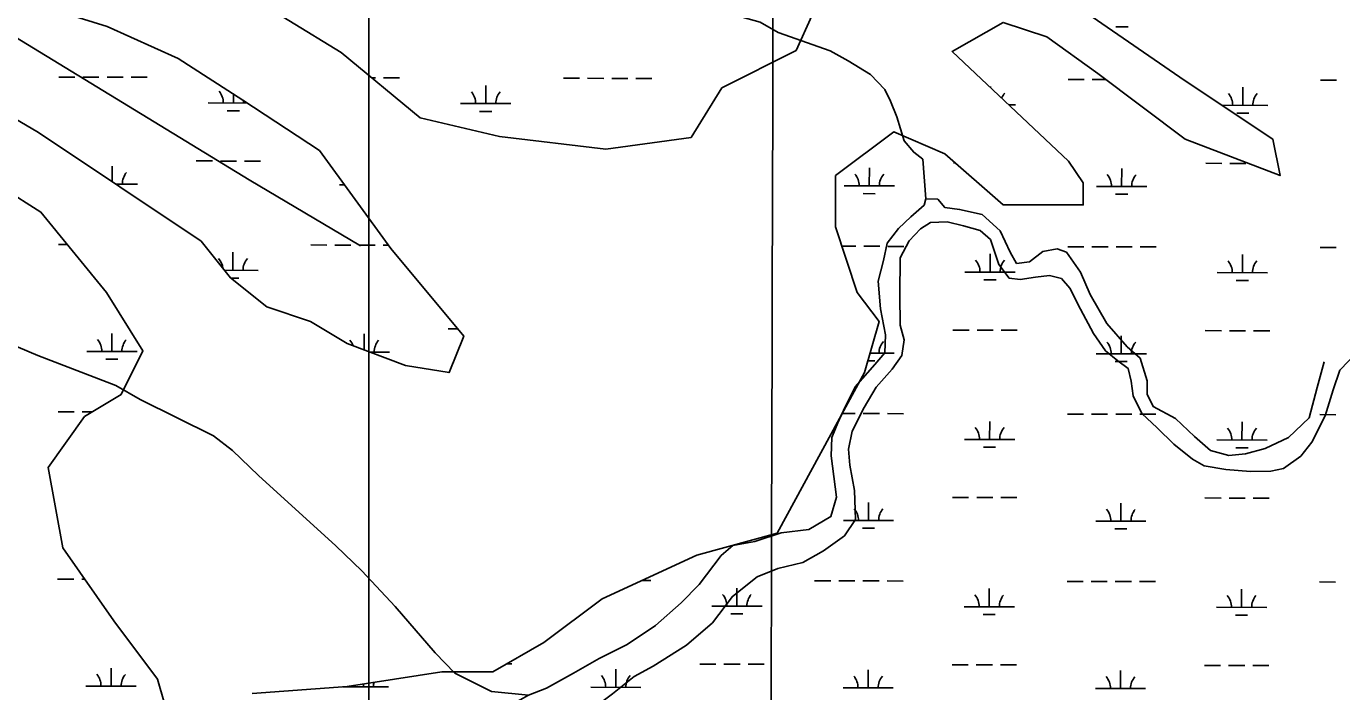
# Model space of a CAD drawing. Extents: x 3177385 to 3215275, y 903885 to 929304.
# Drawn here: x 3190591 to 3193208, y 919365 to 920687 of the extents above; entities that cross this region are included whole.
import ezdxf

# ---------------------------------------------------------------- set-up
doc = ezdxf.new("R2010")
doc.units = 0
for name, color, linetype in [('V-GRID-MAJR', 7, 'Continuous'), ('V-SITE-VEGE', 7, 'Continuous'), ('V-TOPO-SHOR', 7, 'Continuous'), ('V-WETL-SWMP', 7, 'Continuous')]:
    doc.layers.add(name, color=color, linetype=linetype)

msp = doc.modelspace()

# ---------------------------------------------------------------- linework, layer by layer
at = {"layer": 'V-GRID-MAJR'}
msp.add_spline([(3192048.7, 909312.8), (3192063.7, 915372.6), (3192078.7, 921435.5), (3192093.7, 927498.5), (3192093.7, 927501.6)], degree=3, dxfattribs=at)
at = {"layer": 'V-SITE-VEGE'}
for points in [[(3191273, 920759.3), (3191273, 919346.2)], [(3191273, 919346.2), (3191273, 920759.3)]]:
    msp.add_lwpolyline(points, dxfattribs=at)
at = {"layer": 'V-TOPO-SHOR'}
for points in [[(3188003.8, 921277.1), (3188277.5, 921266.7), (3188625.4, 921209), (3188975.8, 921219.7), (3189139.3, 921183.8), (3189307, 921114.5), (3189479.1, 921011.6), (3189948.5, 920890), (3190242, 920814), (3190542.6, 920682.1), (3191034.9, 920381.8), (3191255.8, 920251.2)], [(3192380.5, 920344.2), (3192374.7, 920423), (3192356.4, 920437.1), (3192337.1, 920459.4), (3192322.7, 920507.1), (3192310.5, 920538.6), (3192299.2, 920561.9), (3192270.7, 920591.3), (3192226, 920618.6), (3192190.4, 920638.8), (3192086.7, 920675), (3192051.1, 920695.3), (3191991.1, 920712.4), (3191912.8, 920743.6), (3191878.3, 920755.7), (3191705.5, 920831.9)], [(3192377.3, 920332), (3192350.4, 920308.3), (3192326.4, 920285.6), (3192303.5, 920256.1), (3192296.1, 920221.7), (3192286, 920180.9), (3192290.1, 920125.8), (3192300.3, 920074.3), (3192298.7, 920038.2), (3192279.3, 920014.9)], [(3192548.1, 920238.3), (3192528.4, 920280.7), (3192492.3, 920312.9), (3192447.8, 920323.3), (3192418.2, 920327.4), (3192404.2, 920343.5), (3192380.5, 920344.2), (3192377.3, 920332)], [(3192713.8, 920076.9), (3192688, 920125.2), (3192666.7, 920166.9), (3192650.3, 920186.1), (3192626.2, 920192), (3192598.9, 920188.5), (3192568.3, 920184.2), (3192546.1, 920186.9), (3192525.8, 920213.8), (3192508.9, 920263.4), (3192488.4, 920281.2), (3192455.2, 920290.6), (3192422.8, 920298.4), (3192389.5, 920297), (3192369.7, 920284.7), (3192347.5, 920260.6), (3192329.6, 920227)], [(3192329.6, 920227), (3192328.6, 920153.2), (3192329.6, 920093.3), (3192337.6, 920064.1), (3192333, 920032.7), (3192313.8, 920006), (3192281.6, 919969.7), (3192257.9, 919929.6), (3192233.7, 919882.7), (3192226.6, 919847), (3192229.6, 919815), (3192238.4, 919764.7)], [(3192780.9, 920050.2), (3192740.4, 920096.4), (3192707.5, 920154.1), (3192688, 920198.8), (3192660.1, 920238.2), (3192641.8, 920245), (3192613, 920239.4), (3192586.9, 920218.9), (3192561, 920215.9), (3192548.1, 920238.3)], [(3190470.1, 920094.1), (3190614.1, 920033), (3190769.3, 919973.4), (3190818.2, 919945.6), (3190963.6, 919873.4), (3191001.4, 919844.1), (3191053.2, 919794), (3191207.2, 919654.8), (3191259, 919604.7), (3191324.8, 919533.6), (3191404.6, 919441.7), (3191443.8, 919401.3), (3191516.5, 919365.2), (3191590, 919357.7)], [(3193204, 920003.9), (3193191, 919964.7), (3193174.6, 919913.1), (3193148.5, 919860.5), (3193126.1, 919832.9), (3193092.2, 919808.3), (3193066.4, 919802.8), (3193026.4, 919802.1), (3192976.9, 919806.4), (3192934.2, 919813.8), (3192911.1, 919827.1), (3192873.5, 919856.9), (3192840.8, 919889), (3192810, 919917.7), (3192792.9, 919952.6), (3192789.2, 919981.9), (3192782.9, 920007.2), (3192762.1, 920022.3), (3192737.9, 920042.3), (3192713.8, 920076.9)], [(3193204, 920003.9), (3193291.6, 920094.4)], [(3193172.6, 920020.2), (3193158.9, 919969), (3193142.9, 919909), (3193101.8, 919869.8), (3193055.5, 919847.8), (3193016.1, 919837.1), (3192983.1, 919834.4), (3192946.9, 919844), (3192914.6, 919871.6), (3192877.2, 919907.4), (3192832.7, 919931.2), (3192820.7, 919956.1), (3192820.6, 919982.7), (3192806.9, 920027.5), (3192780.9, 920050.2)], [(3192279.3, 920014.9), (3192239.7, 919970.7), (3192220.2, 919930.7), (3192205.5, 919899.3), (3192193.3, 919869.8), (3192192.2, 919833.3), (3192202.8, 919751), (3192191.8, 919712.5), (3192147.5, 919687.1)], [(3192238.4, 919764.7), (3192240.3, 919706.9), (3192218.9, 919674.6), (3192176.8, 919644.8), (3192136.1, 919621.3), (3192086.3, 919609.2), (3192045.3, 919592.9)], [(3192147.5, 919687.1), (3192092.8, 919680.4), (3192040.5, 919663.3), (3191996.7, 919655.1), (3191973.5, 919635), (3191929.5, 919577.7), (3191894.1, 919541.5), (3191842.6, 919496.4)], [(3192045.3, 919592.9), (3191995.7, 919553.8), (3191956, 919501.7), (3191904.7, 919456.7), (3191838.1, 919415.5), (3191800.7, 919394.9), (3191757.1, 919360.3), (3191720.7, 919333), (3191673.6, 919310.4), (3191623.7, 919294.7), (3191599, 919282.7), (3191563.5, 919240.1)], [(3191842.6, 919496.4), (3191786.6, 919458.4), (3191730.8, 919430.3), (3191679.6, 919401.5), (3191626.1, 919371.8), (3191590, 919357.7), (3191557, 919339), (3191510.9, 919307.7), (3191483.5, 919276.1)]]:
    msp.add_lwpolyline(points, dxfattribs=at)
at = {"layer": 'V-WETL-SWMP'}
for p, q in [((3192758.7, 920686.2), (3192782.7, 920686.1)), ((3190656, 920586.5), (3190688, 920586.4)), ((3190704, 920586.3), (3190736, 920586.3)), ((3190752, 920586.2), (3190784, 920586.2)), ((3190800, 920586.1), (3190832, 920586)), ((3191278.4, 920585), (3191285.9, 920585)), ((3191301.9, 920584.9), (3191333.9, 920584.9)), ((3191505.1, 920533.7), (3191505.2, 920569.7)), ((3191659.8, 920584.1), (3191691.8, 920584)), ((3191707.8, 920584), (3191739.8, 920583.9)), ((3191755.8, 920583.9), (3191787.8, 920583.8)), ((3191803.8, 920583.8), (3191835.8, 920583.7)), ((3192509, 920565.4), (3192509, 920567.4)), ((3192663.6, 920581.8), (3192695.6, 920581.7)), ((3192711.6, 920581.7), (3192738.5, 920581.6)), ((3193165.5, 920580.6), (3193197.5, 920580.5)), ((3191003.2, 920534.9), (3191003.3, 920553)), ((3193010.8, 920530.2), (3193010.9, 920566.2)), ((3190953.2, 920535), (3191031.4, 920534.8)), ((3190991.2, 920519.5), (3191015.2, 920519.4)), ((3191455.1, 920533.8), (3191555.1, 920533.6)), ((3191493.1, 920518.3), (3191517.1, 920518.3)), ((3192545.4, 920531.3), (3192558.9, 920531.3)), ((3192969.6, 920530.3), (3193060.8, 920530.1)), ((3192998.8, 920514.8), (3193022.8, 920514.8)), ((3190929.5, 920419.6), (3190961.5, 920419.6)), ((3190977.5, 920419.5), (3191009.5, 920419.5)), ((3191025.5, 920419.4), (3191057.5, 920419.3)), ((3192435.3, 920416.1), (3192438.5, 920416.1)), ((3192937.2, 920415), (3192969.2, 920414.9)), ((3192985.2, 920414.8), (3193017.2, 920414.8)), ((3190762.4, 920378.2), (3190762.5, 920409.6)), ((3192268.1, 920370.1), (3192268.2, 920406.1)), ((3192770, 920368.9), (3192770.1, 920404.9)), ((3190769.3, 920373.6), (3190812.4, 920373.5)), ((3191214.3, 920372.5), (3191223.9, 920372.5)), ((3192218.1, 920370.2), (3192318.1, 920370)), ((3192720, 920369), (3192820, 920368.8)), ((3192256, 920354.7), (3192280, 920354.6)), ((3192758, 920353.5), (3192782, 920353.5)), ((3190655.2, 920253.8), (3190672.9, 920253.7)), ((3191002.4, 920202.2), (3191002.5, 920238.2)), ((3191157.2, 920252.6), (3191189.2, 920252.5)), ((3191205.2, 920252.5), (3191237.2, 920252.4)), ((3191253.2, 920252.4), (3191285.2, 920252.3)), ((3191301.2, 920252.3), (3191311.3, 920252.3)), ((3192213.6, 920250.1), (3192241, 920250.1)), ((3192257, 920250), (3192289, 920250)), ((3192305, 920249.9), (3192337, 920249.9)), ((3192508.2, 920198.7), (3192508.2, 920234.7)), ((3192662.9, 920249.1), (3192694.9, 920249)), ((3192710.9, 920249), (3192742.9, 920248.9)), ((3192758.9, 920248.9), (3192790.9, 920248.8)), ((3192806.9, 920248.8), (3192838.9, 920248.7)), ((3193010.1, 920197.5), (3193010.1, 920233.5)), ((3193164.8, 920247.9), (3193196.8, 920247.9)), ((3190985.5, 920202.3), (3191052.4, 920202.1)), ((3190998.1, 920186.8), (3191014.4, 920186.8)), ((3192458.2, 920198.8), (3192558.2, 920198.6)), ((3192496.1, 920183.3), (3192520.1, 920183.3)), ((3192960.1, 920197.7), (3193060.1, 920197.4)), ((3192998, 920182.1), (3193022, 920182.1)), ((3190761.6, 920040.9), (3190761.7, 920076.9)), ((3191263.5, 920044), (3191263.6, 920075.8)), ((3191430.7, 920085.8), (3191449.3, 920085.8)), ((3192434.5, 920083.5), (3192466.5, 920083.4)), ((3192482.5, 920083.3), (3192514.5, 920083.3)), ((3192530.5, 920083.2), (3192562.5, 920083.2)), ((3192769.2, 920036.2), (3192769.3, 920072.2)), ((3192936.4, 920082.3), (3192968.4, 920082.2)), ((3192984.4, 920082.2), (3193016.4, 920082.1)), ((3193032.4, 920082.1), (3193064.4, 920082)), ((3190711.6, 920041), (3190811.6, 920040.8)), ((3190749.6, 920025.5), (3190773.6, 920025.5)), ((3191274.9, 920039.7), (3191313.5, 920039.6)), ((3192265.3, 920022), (3192279.3, 920022)), ((3192269.7, 920037.4), (3192317.3, 920037.3)), ((3192719.2, 920036.4), (3192819.2, 920036.1)), ((3192757.2, 920020.8), (3192781.2, 920020.8)), ((3190654.5, 919921.1), (3190686.5, 919921)), ((3190702.5, 919921), (3190722.7, 919920.9)), ((3192214.3, 919917.5), (3192240.2, 919917.4)), ((3192256.2, 919917.4), (3192288.2, 919917.3)), ((3192304.2, 919917.3), (3192336.2, 919917.2)), ((3192662.1, 919916.4), (3192694.1, 919916.3)), ((3192710.1, 919916.3), (3192742.1, 919916.2)), ((3192758.1, 919916.2), (3192790.1, 919916.1)), ((3192806.1, 919916.1), (3192838.1, 919916)), ((3193164, 919915.3), (3193196, 919915.2)), ((3192507.4, 919866), (3192507.5, 919902)), ((3193009.3, 919864.9), (3193009.4, 919900.9)), ((3192457.4, 919866.2), (3192557.4, 919865.9)), ((3192959.3, 919865), (3193059.3, 919864.8)), ((3192495.3, 919850.6), (3192519.3, 919850.6)), ((3192997.3, 919849.5), (3193021.3, 919849.4)), ((3192266.5, 919704.7), (3192266.6, 919740.7)), ((3192433.7, 919750.8), (3192465.7, 919750.7)), ((3192481.7, 919750.7), (3192513.7, 919750.6)), ((3192529.7, 919750.6), (3192561.7, 919750.5)), ((3192768.4, 919703.6), (3192768.5, 919739.6)), ((3192935.6, 919749.6), (3192967.6, 919749.5)), ((3192983.6, 919749.5), (3193015.6, 919749.4)), ((3193031.6, 919749.4), (3193063.6, 919749.3)), ((3192216.5, 919704.9), (3192316.5, 919704.6)), ((3192718.4, 919703.7), (3192818.4, 919703.5)), ((3192254.5, 919689.3), (3192278.5, 919689.3)), ((3192756.4, 919688.2), (3192780.4, 919688.1)), ((3190653.7, 919588.4), (3190685.7, 919588.3)), ((3190701.7, 919588.3), (3190707.6, 919588.3)), ((3191815.9, 919585.7), (3191833.5, 919585.7)), ((3192159.4, 919584.9), (3192191.4, 919584.8)), ((3192207.4, 919584.8), (3192239.4, 919584.7)), ((3192255.4, 919584.7), (3192287.4, 919584.6)), ((3192303.4, 919584.6), (3192335.4, 919584.5)), ((3192661.3, 919583.7), (3192693.3, 919583.7)), ((3192709.3, 919583.6), (3192741.3, 919583.6)), ((3192757.3, 919583.5), (3192789.3, 919583.4)), ((3192805.3, 919583.4), (3192837.3, 919583.3)), ((3193163.2, 919582.6), (3193195.2, 919582.5)), ((3192004.7, 919534.5), (3192004.8, 919570.5)), ((3192506.6, 919533.4), (3192506.7, 919569.4)), ((3193008.5, 919532.2), (3193008.6, 919568.2)), ((3191954.7, 919534.6), (3192054.7, 919534.4)), ((3192456.6, 919533.5), (3192556.6, 919533.2)), ((3192958.5, 919532.3), (3193058.5, 919532.1)), ((3191992.7, 919519.1), (3192016.7, 919519.1)), ((3192494.6, 919518), (3192518.6, 919517.9)), ((3192996.5, 919516.8), (3193020.5, 919516.7)), ((3191547.4, 919420.2), (3191557.1, 919420.1)), ((3191931, 919419.3), (3191963, 919419.2)), ((3191979, 919419.2), (3192011, 919419.1)), ((3192027, 919419), (3192059, 919419)), ((3192432.9, 919418.1), (3192464.9, 919418)), ((3192480.9, 919418), (3192512.9, 919417.9)), ((3192528.9, 919417.9), (3192560.9, 919417.8)), ((3192934.8, 919416.9), (3192966.8, 919416.9)), ((3192982.8, 919416.8), (3193014.8, 919416.7)), ((3193030.8, 919416.7), (3193062.8, 919416.6)), ((3190760, 919375.6), (3190760.1, 919411.6)), ((3191763.9, 919373.2), (3191763.9, 919409.2)), ((3192265.8, 919372.1), (3192265.8, 919408.1)), ((3192767.7, 919370.9), (3192767.8, 919406.9)), ((3190710, 919375.7), (3190810, 919375.4)), ((3191221.8, 919374.5), (3191311.9, 919374.3)), ((3191261.9, 919374.4), (3191262, 919380.1)), ((3191713.9, 919373.3), (3191813.9, 919373.1)), ((3192215.8, 919372.2), (3192315.8, 919371.9)), ((3192717.7, 919371), (3192817.7, 919370.8))]:
    msp.add_line(p, q, dxfattribs=at)
for points in [[(3190567.1, 921779.4), (3190751.4, 921699.2), (3190928.9, 921610.6), (3191065.7, 921535.5), (3191152.6, 921528), (3191225.1, 921475.8), (3191270.4, 921372.2), (3191296.4, 921232.8), (3191375.4, 921135.2), (3191544.3, 921069.7), (3191761.4, 920970.3), (3191894.4, 920919.4), (3192010.8, 920823.1), (3192153.6, 920707.9), (3192122.9, 920639.3), (3191974.8, 920564.8), (3191913.6, 920466.5), (3191744.2, 920443.4), (3191532.8, 920468.1), (3191374.6, 920505.2), (3191217.4, 920635.5), (3191009.7, 920763.5), (3190773.6, 920883.9), (3190556.1, 920987.6)], [(3191040.8, 919360.6), (3191229.3, 919375.1), (3191417.8, 919404.1), (3191519.3, 919404.1), (3191620.7, 919462.1), (3191736.7, 919549.1), (3191925.2, 919636.2), (3192084.7, 919679.7), (3192258.6, 919998.8), (3192287.6, 920100.4), (3192244.1, 920158.4), (3192200.6, 920288.9), (3192200.6, 920390.5), (3192316.6, 920477.5), (3192418.1, 920434), (3192534.1, 920332.4), (3192693.6, 920332.4), (3192693.6, 920376), (3192664.6, 920419.5), (3192432.6, 920637.1), (3192534.1, 920695.1), (3192621.1, 920666.1), (3192722.6, 920593.5), (3192896.5, 920463), (3193085, 920390.5), (3193070.5, 920463), (3192896.5, 920579), (3192432.6, 920898.2)], [(3190490, 920785.1), (3190621.5, 920727.3), (3190752.4, 920686.9), (3190893.3, 920623.4), (3191022.3, 920540.8), (3191174.5, 920440.5), (3191316.3, 920245.4), (3191461.3, 920071.3), (3191432.3, 919998.8), (3191345.3, 920013.3), (3191229.3, 920056.8), (3191156.8, 920100.4), (3191069.8, 920129.4), (3190997.4, 920187.4), (3190939.4, 920259.9), (3190616, 920476), (3190431.6, 920584.1)], [(3190320, 920508.6), (3190620.4, 920317.9), (3190750.9, 920158.4), (3190823.4, 920042.3), (3190779.9, 919955.3), (3190707.4, 919911.8), (3190634.9, 919810.2), (3190663.9, 919650.7), (3190765.4, 919505.6), (3190852.4, 919389.6), (3190881.4, 919288), (3190852.4, 919201), (3190736.4, 919114), (3190634.9, 919114), (3190605.9, 918997.9), (3190634.9, 918823.9), (3190678.4, 918533.7), (3190663.9, 918098.6), (3190678.4, 917852), (3190707.4, 917750.4), (3190678.4, 917286.3), (3190649.4, 917039.7), (3190576.9, 916822.1)]]:
    msp.add_lwpolyline(points, dxfattribs=at)
for centre, start, end in [((3190948, 920535.5), 359.0948, 40.6385), ((3191449.9, 920534.3), 359.0948, 40.6385), ((3191560.4, 920534.1), 139.0948, 180.6385), ((3192564.2, 920531.7), 139.0948, 158.8126), ((3192955.6, 920530.8), 359.0948, 40.6385), ((3193066.1, 920530.6), 139.0948, 180.6385), ((3191058.5, 920535.2), 172.2197, 180.6385), ((3190817.6, 920373.9), 139.0948, 180.6385), ((3192212.8, 920370.7), 359.0948, 40.6385), ((3192323.3, 920370.4), 139.0948, 180.6385), ((3192714.7, 920369.5), 359.0948, 40.6385), ((3192825.2, 920369.3), 139.0948, 180.6385), ((3190947.2, 920202.8), 5.5356, 40.6385), ((3191057.7, 920202.6), 139.0948, 180.6385), ((3192452.9, 920199.3), 359.0948, 40.6385), ((3192563.4, 920199.1), 139.0948, 180.6385), ((3192954.8, 920198.1), 359.0948, 40.6385), ((3193065.3, 920197.9), 139.0948, 180.6385), ((3190706.3, 920041.5), 359.0948, 40.6385), ((3190816.8, 920041.3), 139.0948, 180.6385), ((3191208.3, 920040.4), 19.7772, 40.6385), ((3191318.7, 920040.1), 139.0948, 180.6385), ((3192322.6, 920037.8), 139.0948, 180.6385), ((3192714, 920036.8), 359.0948, 40.6385), ((3192824.5, 920036.6), 139.0948, 180.6385), ((3192452.1, 919866.6), 359.0948, 40.6385), ((3192562.6, 919866.4), 139.0948, 180.6385), ((3192954, 919865.5), 359.0948, 40.6385), ((3193064.5, 919865.2), 139.0948, 180.6385), ((3192211.3, 919705.3), 359.0948, 40.6385), ((3192321.8, 919705.1), 139.0948, 180.6385), ((3192713.2, 919704.2), 359.0948, 40.6385), ((3192823.7, 919703.9), 139.0948, 180.6385), ((3191949.5, 919535.1), 359.0948, 40.6385), ((3192059.9, 919534.9), 139.0948, 180.6385), ((3192451.4, 919534), 359.0948, 40.6385), ((3192561.9, 919533.7), 139.0948, 180.6385), ((3192953.3, 919532.8), 359.0948, 40.6385), ((3193063.8, 919532.5), 139.0948, 180.6385), ((3190704.8, 919376.2), 359.0948, 40.6385), ((3190815.3, 919375.9), 139.0948, 180.6385), ((3191708.6, 919373.8), 359.0948, 40.6385), ((3191819.1, 919373.6), 139.0948, 180.6385), ((3192210.5, 919372.7), 359.0948, 40.6385), ((3192321, 919372.4), 139.0948, 180.6385), ((3192712.4, 919371.5), 359.0948, 40.6385), ((3192822.9, 919371.2), 139.0948, 180.6385), ((3191206.7, 919375), 359.0948, 3.2626), ((3191317.2, 919374.7), 165.8913, 180.6385)]:
    msp.add_arc(centre, 35.2, start, end, dxfattribs=at)

doc.saveas('drawing.dxf')
